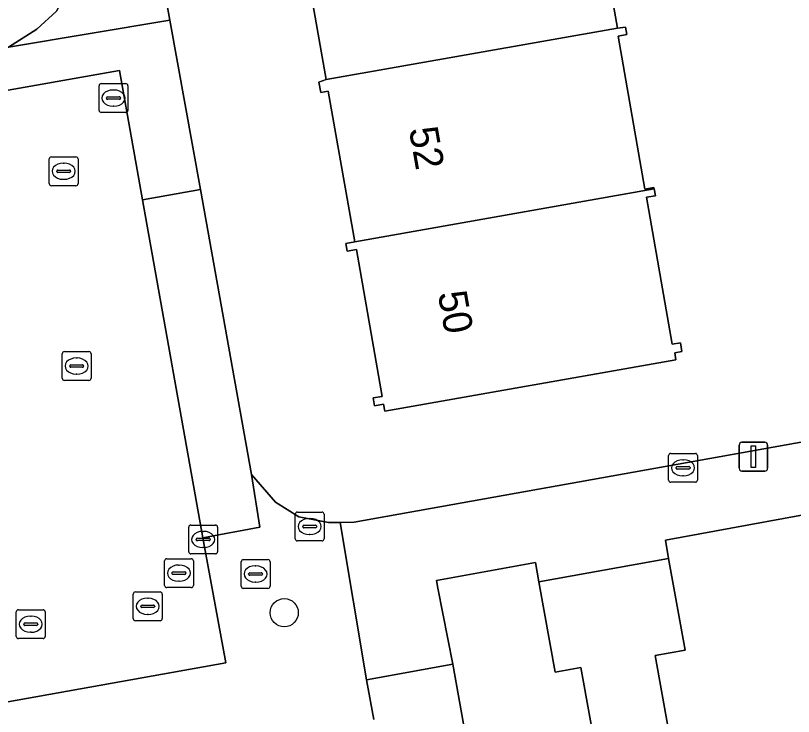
# Model space of a CAD drawing. Extents: x 157793 to 159380, y 380877 to 382313.
# Drawn here: x 158671.87 to 158698.84, y 381541.31 to 381565.62 of the extents above; entities that cross this region are included whole.
import ezdxf

# ---------------------------------------------------------------- set-up
doc = ezdxf.new("R2010")
doc.units = 0
for name, color, linetype in [('IMGEO_Boom', 7, 'Continuous'), ('IMGEO_Brandkraan', 7, 'Continuous'), ('IMGEO_Erf', 7, 'Continuous'), ('IMGEO_Kolk', 7, 'Continuous'), ('IMGEO_Lichtmast', 7, 'Continuous'), ('IMGEO_Pand', 7, 'Continuous'), ('IMGEO_Pand_nummerreeks', 7, 'Continuous'), ('IMGEO_Parkeervlak_open', 7, 'Continuous'), ('IMGEO_Rijbaan_lokaal_open', 7, 'Continuous'), ('IMGEO_Rioolput', 7, 'Continuous'), ('IMGEO_Voetpad_open', 7, 'Continuous')]:
    doc.layers.add(name, color=color, linetype=linetype)

msp = doc.modelspace()

# ---------------------------------------------------------------- linework, layer by layer
at = {"layer": 'IMGEO_Boom'}
msp.add_circle((158681.182, 381544.91), 0.489, dxfattribs=at)
at = {"layer": 'IMGEO_Brandkraan'}
for p, q in [((158679.688, 381545.826), (158679.688, 381546.678)), ((158679.763, 381546.752), (158680.615, 381546.752)), ((158680.689, 381546.678), (158680.689, 381545.826)), ((158680.176, 381546.532), (158680.201, 381546.532)), ((158679.947, 381546.246), (158679.947, 381546.258)), ((158680.385, 381546.209), (158679.987, 381546.209)), ((158679.99, 381546.295), (158680.388, 381546.295)), ((158680.431, 381546.258), (158680.431, 381546.246)), ((158680.199, 381545.972), (158680.174, 381545.972)), ((158680.615, 381545.752), (158679.763, 381545.752))]:
    msp.add_line(p, q, dxfattribs=at)
for points in [[(158679.688, 381545.826), (158679.688, 381546.678)], [(158679.763, 381546.752), (158680.615, 381546.752)], [(158680.689, 381546.678), (158680.689, 381545.826)], [(158680.615, 381545.752), (158679.763, 381545.752)]]:
    msp.add_lwpolyline(points, dxfattribs=at)
for centre, radius, start, end in [((158679.765, 381546.676), 0.0765, 91.552, 178.448), ((158679.765, 381546.676), 0.0765, 91.552, 178.448), ((158680.613, 381546.676), 0.0765, 1.552, 88.448), ((158680.613, 381546.676), 0.0765, 1.552, 88.448), ((158679.987, 381546.255), 0.0403, 85.8775, 175.7526), ((158679.984, 381546.245), 0.0366, 178.938, 274.7102), ((158680.388, 381546.252), 0.043, 264.8664, 352.4533), ((158680.392, 381546.257), 0.0386, 1.7309, 96.639), ((158679.765, 381545.828), 0.0765, 181.552, 268.448), ((158679.765, 381545.828), 0.0765, 181.552, 268.448), ((158680.613, 381545.828), 0.0765, 271.552, 358.448), ((158680.613, 381545.828), 0.0765, 271.552, 358.448)]:
    msp.add_arc(centre, radius, start, end, dxfattribs=at)
for centre, major_axis, ratio, start_param, end_param in [((158680.175, 381546.252), (-0.387, 0.002), 0.722429, 4.712389, 7.853982), ((158680.2, 381546.252), (-0.39, 0.002), 0.717154, 1.570796, 4.712389)]:
    msp.add_ellipse(centre, major_axis=major_axis, ratio=ratio, start_param=start_param, end_param=end_param, dxfattribs=at)
at = {"layer": 'IMGEO_Erf'}
for points in [[(158616.501, 381554.75), (158671.624, 381564.522), (158672.599, 381565.146), (158673.289, 381565.776), (158673.763, 381566.654), (158674.006, 381567.642), (158674.019, 381567.989), (158670.335, 381588.265)], [(158674.179, 381583.061), (158675.207, 381576.552), (158677.217, 381565.462), (158678.28, 381559.588), (158680.043, 381549.707), (158680.874, 381548.743), (158681.688, 381548.23), (158682.714, 381548.034), (158683.126, 381548.039), (158683.608, 381548.044), (158709.367, 381552.667)], [(158691.807, 381570.511), (158692.744, 381565.187), (158693.02, 381565.224), (158693.066, 381564.962), (158692.758, 381564.907), (158693.692, 381559.599), (158694.004, 381559.654), (158694.012, 381559.606), (158694.053, 381559.373), (158693.74, 381559.318), (158694.637, 381554.219), (158694.919, 381554.268), (158694.972, 381553.965), (158694.722, 381553.921), (158694.765, 381553.677), (158684.668, 381551.9), (158684.625, 381552.142), (158684.316, 381552.087), (158684.268, 381552.357), (158684.579, 381552.412), (158683.683, 381557.502), (158683.365, 381557.446), (158683.318, 381557.716), (158683.63, 381557.771), (158682.709, 381563.003), (158682.446, 381562.957), (158682.383, 381563.315), (158682.642, 381563.405), (158681.693, 381568.795)]]:
    msp.add_lwpolyline(points, dxfattribs=at)
for points in [[(158701.464, 381547.943), (158701.327, 381548.693), (158694.399, 381547.426), (158694.507, 381546.788), (158695.08, 381543.614), (158694.045, 381543.427), (158694.674, 381539.943), (158694.941, 381538.463), (158699.086, 381539.212), (158699.024, 381539.558), (158699.435, 381539.632), (158699.497, 381539.29), (158703.628, 381540.036), (158703.362, 381541.512), (158702.737, 381544.973), (158701.807, 381544.805), (158701.248, 381547.904)], [(158687.026, 381543.119), (158687.807, 381538.794), (158688.075, 381537.311), (158692.361, 381538.084), (158692.093, 381539.568), (158691.472, 381543.012), (158690.58, 381542.851), (158690.015, 381545.977), (158689.899, 381546.652), (158686.466, 381546.023), (158686.513, 381545.761)]]:
    msp.add_lwpolyline(points, close=True, dxfattribs=at)
at = {"layer": 'IMGEO_Kolk'}
for p, q in [((158673.484, 381553.039), (158673.484, 381553.891)), ((158673.559, 381553.965), (158674.411, 381553.965)), ((158674.485, 381553.891), (158674.485, 381553.039)), ((158673.972, 381553.745), (158673.997, 381553.745)), ((158673.743, 381553.459), (158673.743, 381553.471)), ((158674.181, 381553.422), (158673.783, 381553.422)), ((158673.786, 381553.508), (158674.184, 381553.508)), ((158674.227, 381553.471), (158674.227, 381553.459)), ((158673.995, 381553.185), (158673.97, 381553.185)), ((158674.411, 381552.965), (158673.559, 381552.965)), ((158694.512, 381549.508), (158694.512, 381550.36)), ((158694.587, 381550.434), (158695.439, 381550.434)), ((158695.513, 381550.36), (158695.513, 381549.508)), ((158695, 381550.214), (158695.025, 381550.214)), ((158694.771, 381549.928), (158694.771, 381549.94)), ((158695.209, 381549.891), (158694.811, 381549.891)), ((158694.814, 381549.977), (158695.212, 381549.977)), ((158695.255, 381549.94), (158695.255, 381549.928)), ((158695.023, 381549.654), (158694.998, 381549.654)), ((158695.439, 381549.434), (158694.587, 381549.434)), ((158681.565, 381547.473), (158681.565, 381548.325)), ((158681.64, 381548.399), (158682.492, 381548.399)), ((158682.566, 381548.325), (158682.566, 381547.473)), ((158681.867, 381547.942), (158682.265, 381547.942)), ((158682.053, 381548.179), (158682.078, 381548.179)), ((158681.824, 381547.893), (158681.824, 381547.905)), ((158682.262, 381547.856), (158681.864, 381547.856)), ((158682.308, 381547.905), (158682.308, 381547.893)), ((158682.492, 381547.399), (158681.64, 381547.399)), ((158682.076, 381547.619), (158682.051, 381547.619)), ((158671.967, 381545.01), (158672.819, 381545.01)), ((158671.892, 381544.084), (158671.892, 381544.936)), ((158672.38, 381544.79), (158672.405, 381544.79)), ((158672.893, 381544.936), (158672.893, 381544.084)), ((158672.151, 381544.504), (158672.151, 381544.516)), ((158672.589, 381544.467), (158672.191, 381544.467)), ((158672.194, 381544.553), (158672.592, 381544.553)), ((158672.635, 381544.516), (158672.635, 381544.504)), ((158672.403, 381544.23), (158672.378, 381544.23)), ((158672.819, 381544.01), (158671.967, 381544.01))]:
    msp.add_line(p, q, dxfattribs=at)
for points in [[(158673.484, 381553.039), (158673.484, 381553.891)], [(158673.559, 381553.965), (158674.411, 381553.965)], [(158674.485, 381553.891), (158674.485, 381553.039)], [(158674.411, 381552.965), (158673.559, 381552.965)], [(158694.512, 381549.508), (158694.512, 381550.36)], [(158694.587, 381550.434), (158695.439, 381550.434)], [(158695.513, 381550.36), (158695.513, 381549.508)], [(158695.439, 381549.434), (158694.587, 381549.434)], [(158681.565, 381547.473), (158681.565, 381548.325)], [(158681.64, 381548.399), (158682.492, 381548.399)], [(158682.566, 381548.325), (158682.566, 381547.473)], [(158682.492, 381547.399), (158681.64, 381547.399)], [(158671.967, 381545.01), (158672.819, 381545.01)], [(158671.892, 381544.084), (158671.892, 381544.936)], [(158672.893, 381544.936), (158672.893, 381544.084)], [(158672.819, 381544.01), (158671.967, 381544.01)]]:
    msp.add_lwpolyline(points, dxfattribs=at)
for centre, radius, start, end in [((158673.561, 381553.889), 0.0765, 91.552, 178.448), ((158673.561, 381553.889), 0.0765, 91.552, 178.448), ((158674.409, 381553.889), 0.0765, 1.552, 88.448), ((158674.409, 381553.889), 0.0765, 1.552, 88.448), ((158673.783, 381553.468), 0.0403, 85.8775, 175.7526), ((158673.78, 381553.458), 0.0366, 178.938, 274.7102), ((158674.184, 381553.465), 0.043, 264.8664, 352.4533), ((158674.188, 381553.47), 0.0386, 1.7309, 96.639), ((158673.561, 381553.041), 0.0765, 181.552, 268.448), ((158673.561, 381553.041), 0.0765, 181.552, 268.448), ((158674.409, 381553.041), 0.0765, 271.552, 358.448), ((158674.409, 381553.041), 0.0765, 271.552, 358.448), ((158694.589, 381550.358), 0.0765, 91.552, 178.448), ((158694.589, 381550.358), 0.0765, 91.552, 178.448), ((158695.437, 381550.358), 0.0765, 1.552, 88.448), ((158695.437, 381550.358), 0.0765, 1.552, 88.448), ((158694.811, 381549.937), 0.0403, 85.8775, 175.7526), ((158694.808, 381549.927), 0.0366, 178.938, 274.7102), ((158695.212, 381549.934), 0.043, 264.8664, 352.4533), ((158695.216, 381549.939), 0.0386, 1.7309, 96.639), ((158694.589, 381549.51), 0.0765, 181.552, 268.448), ((158694.589, 381549.51), 0.0765, 181.552, 268.448), ((158695.437, 381549.51), 0.0765, 271.552, 358.448), ((158695.437, 381549.51), 0.0765, 271.552, 358.448), ((158681.642, 381548.323), 0.0765, 91.552, 178.448), ((158681.642, 381548.323), 0.0765, 91.552, 178.448), ((158682.49, 381548.323), 0.0765, 1.552, 88.448), ((158682.49, 381548.323), 0.0765, 1.552, 88.448), ((158681.864, 381547.902), 0.0403, 85.8775, 175.7526), ((158682.269, 381547.904), 0.0386, 1.7309, 96.639), ((158681.861, 381547.892), 0.0366, 178.938, 274.7102), ((158682.265, 381547.899), 0.043, 264.8664, 352.4533), ((158681.642, 381547.475), 0.0765, 181.552, 268.448), ((158681.642, 381547.475), 0.0765, 181.552, 268.448), ((158682.49, 381547.475), 0.0765, 271.552, 358.448), ((158682.49, 381547.475), 0.0765, 271.552, 358.448), ((158671.969, 381544.934), 0.0765, 91.552, 178.448), ((158671.969, 381544.934), 0.0765, 91.552, 178.448), ((158672.817, 381544.934), 0.0765, 1.552, 88.448), ((158672.817, 381544.934), 0.0765, 1.552, 88.448), ((158672.191, 381544.513), 0.0403, 85.8775, 175.7526), ((158672.188, 381544.503), 0.0366, 178.938, 274.7102), ((158672.592, 381544.51), 0.043, 264.8664, 352.4533), ((158672.596, 381544.515), 0.0386, 1.7309, 96.639), ((158671.969, 381544.086), 0.0765, 181.552, 268.448), ((158671.969, 381544.086), 0.0765, 181.552, 268.448), ((158672.817, 381544.086), 0.0765, 271.552, 358.448), ((158672.817, 381544.086), 0.0765, 271.552, 358.448)]:
    msp.add_arc(centre, radius, start, end, dxfattribs=at)
for centre, major_axis, ratio, start_param, end_param in [((158673.971, 381553.465), (-0.387, 0.002), 0.722429, 4.712389, 7.853982), ((158673.996, 381553.465), (-0.39, 0.002), 0.717154, 1.570796, 4.712389), ((158694.999, 381549.934), (-0.387, 0.002), 0.722429, 4.712389, 7.853982), ((158695.024, 381549.934), (-0.39, 0.002), 0.717154, 1.570796, 4.712389), ((158682.052, 381547.899), (-0.387, 0.002), 0.722429, 4.712389, 7.853982), ((158682.077, 381547.899), (-0.39, 0.002), 0.717154, 1.570796, 4.712389), ((158672.379, 381544.51), (-0.387, 0.002), 0.722429, 4.712389, 7.853982), ((158672.404, 381544.51), (-0.39, 0.002), 0.717154, 1.570796, 4.712389)]:
    msp.add_ellipse(centre, major_axis=major_axis, ratio=ratio, start_param=start_param, end_param=end_param, dxfattribs=at)
at = {"layer": 'IMGEO_Lichtmast'}
for p, q in [((158696.956, 381549.921), (158696.956, 381550.721)), ((158696.956, 381550.721), (158696.956, 381549.921)), ((158697.056, 381550.821), (158697.846, 381550.821)), ((158697.846, 381550.821), (158697.056, 381550.821)), ((158697.946, 381550.721), (158697.946, 381549.921)), ((158697.946, 381549.921), (158697.946, 381550.721)), ((158697.846, 381549.821), (158697.056, 381549.821)), ((158697.056, 381549.821), (158697.846, 381549.821))]:
    msp.add_line(p, q, dxfattribs=at)
msp.add_lwpolyline([(158697.376, 381550.696), (158697.526, 381550.696), (158697.526, 381549.946), (158697.376, 381549.946), (158697.376, 381550.696)], dxfattribs=at)
for centre, start, end in [((158697.056, 381550.721), 90, 180), ((158697.056, 381550.721), 90, 180), ((158697.846, 381550.721), 0, 90), ((158697.846, 381550.721), 360, 90), ((158697.056, 381549.921), 180, 270), ((158697.056, 381549.921), 180, 270), ((158697.846, 381549.921), 270, 0), ((158697.846, 381549.921), 270, 0)]:
    msp.add_arc(centre, 0.1, start, end, dxfattribs=at)
at = {"layer": 'IMGEO_Pand'}
for points in [[(158692.744, 381565.187), (158691.807, 381570.511), (158692.132, 381570.568), (158692.079, 381570.873), (158681.354, 381568.982), (158681.396, 381568.743), (158681.693, 381568.795), (158682.642, 381563.405)], [(158692.758, 381564.907), (158693.066, 381564.962), (158693.02, 381565.224), (158692.744, 381565.187), (158682.642, 381563.405), (158682.383, 381563.315), (158682.446, 381562.957), (158682.709, 381563.003), (158683.63, 381557.771), (158694.012, 381559.606), (158694.004, 381559.654), (158693.692, 381559.599)], [(158694.012, 381559.606), (158683.63, 381557.771), (158683.318, 381557.716), (158683.365, 381557.446), (158683.683, 381557.502), (158684.579, 381552.412), (158684.268, 381552.357), (158684.316, 381552.087), (158684.625, 381552.142), (158684.668, 381551.9), (158694.765, 381553.677), (158694.722, 381553.921), (158694.972, 381553.965), (158694.919, 381554.268), (158694.637, 381554.219), (158693.74, 381559.318), (158694.053, 381559.373)]]:
    msp.add_lwpolyline(points, close=True, dxfattribs=at)
for points in [[(158694.674, 381539.943), (158694.045, 381543.427), (158695.08, 381543.614), (158694.507, 381546.788), (158690.015, 381545.977), (158690.58, 381542.851), (158691.472, 381543.012), (158692.093, 381539.568)], [(158687.807, 381538.794), (158687.026, 381543.119), (158684.04, 381542.58), (158684.288, 381541.206)]]:
    msp.add_lwpolyline(points, dxfattribs=at)
at = {"layer": 'IMGEO_Parkeervlak_open'}
msp.add_lwpolyline([(158676.271, 381559.228), (158678.362, 381547.508), (158680.338, 381547.88), (158680.043, 381549.707), (158678.28, 381559.588)], close=True, dxfattribs=at)
at = {"layer": 'IMGEO_Rijbaan_lokaal_open'}
msp.add_lwpolyline([(158676.271, 381559.228), (158675.465, 381563.711), (158634.627, 381556.496), (158633.506, 381555.299), (158634.373, 381550.757), (158636.492, 381537.068), (158638.643, 381537.396), (158638.901, 381535.971), (158679.152, 381543.167), (158678.362, 381547.508)], close=True, dxfattribs=at)
at = {"layer": 'IMGEO_Rioolput'}
for p, q in [((158674.761, 381562.334), (158674.761, 381563.186)), ((158674.836, 381563.26), (158675.688, 381563.26)), ((158675.249, 381563.04), (158675.274, 381563.04)), ((158675.762, 381563.186), (158675.762, 381562.334)), ((158675.063, 381562.803), (158675.461, 381562.803)), ((158675.02, 381562.754), (158675.02, 381562.766)), ((158675.458, 381562.717), (158675.06, 381562.717)), ((158675.504, 381562.766), (158675.504, 381562.754)), ((158675.688, 381562.26), (158674.836, 381562.26)), ((158675.272, 381562.48), (158675.247, 381562.48)), ((158673.033, 381559.795), (158673.033, 381560.647)), ((158673.108, 381560.721), (158673.96, 381560.721)), ((158674.034, 381560.647), (158674.034, 381559.795)), ((158673.521, 381560.501), (158673.546, 381560.501)), ((158673.292, 381560.215), (158673.292, 381560.227)), ((158673.73, 381560.178), (158673.332, 381560.178)), ((158673.335, 381560.264), (158673.733, 381560.264)), ((158673.776, 381560.227), (158673.776, 381560.215)), ((158673.544, 381559.941), (158673.519, 381559.941)), ((158673.96, 381559.721), (158673.108, 381559.721)), ((158677.946, 381547.951), (158678.798, 381547.951)), ((158677.871, 381547.025), (158677.871, 381547.877)), ((158678.359, 381547.731), (158678.384, 381547.731)), ((158678.872, 381547.877), (158678.872, 381547.025)), ((158678.13, 381547.445), (158678.13, 381547.457)), ((158678.568, 381547.408), (158678.17, 381547.408)), ((158678.173, 381547.494), (158678.571, 381547.494)), ((158678.614, 381547.457), (158678.614, 381547.445)), ((158678.382, 381547.171), (158678.357, 381547.171)), ((158678.798, 381546.951), (158677.946, 381546.951)), ((158677.031, 381545.856), (158677.031, 381546.708)), ((158677.106, 381546.782), (158677.958, 381546.782)), ((158678.032, 381546.708), (158678.032, 381545.856)), ((158677.333, 381546.325), (158677.731, 381546.325)), ((158677.519, 381546.562), (158677.544, 381546.562)), ((158677.29, 381546.276), (158677.29, 381546.288)), ((158677.728, 381546.239), (158677.33, 381546.239)), ((158677.774, 381546.288), (158677.774, 381546.276)), ((158677.958, 381545.782), (158677.106, 381545.782)), ((158677.542, 381546.002), (158677.517, 381546.002)), ((158675.949, 381544.704), (158675.949, 381545.556)), ((158676.024, 381545.63), (158676.876, 381545.63)), ((158676.95, 381545.556), (158676.95, 381544.704)), ((158676.437, 381545.41), (158676.462, 381545.41)), ((158676.208, 381545.124), (158676.208, 381545.136)), ((158676.646, 381545.087), (158676.248, 381545.087)), ((158676.251, 381545.173), (158676.649, 381545.173)), ((158676.692, 381545.136), (158676.692, 381545.124)), ((158676.46, 381544.85), (158676.435, 381544.85)), ((158676.876, 381544.63), (158676.024, 381544.63))]:
    msp.add_line(p, q, dxfattribs=at)
for points in [[(158674.761, 381562.334), (158674.761, 381563.186)], [(158674.836, 381563.26), (158675.688, 381563.26)], [(158675.762, 381563.186), (158675.762, 381562.334)], [(158675.688, 381562.26), (158674.836, 381562.26)], [(158673.033, 381559.795), (158673.033, 381560.647)], [(158673.108, 381560.721), (158673.96, 381560.721)], [(158674.034, 381560.647), (158674.034, 381559.795)], [(158673.96, 381559.721), (158673.108, 381559.721)], [(158677.946, 381547.951), (158678.798, 381547.951)], [(158677.871, 381547.025), (158677.871, 381547.877)], [(158678.872, 381547.877), (158678.872, 381547.025)], [(158678.798, 381546.951), (158677.946, 381546.951)], [(158677.031, 381545.856), (158677.031, 381546.708)], [(158677.106, 381546.782), (158677.958, 381546.782)], [(158678.032, 381546.708), (158678.032, 381545.856)], [(158677.958, 381545.782), (158677.106, 381545.782)], [(158675.949, 381544.704), (158675.949, 381545.556)], [(158676.024, 381545.63), (158676.876, 381545.63)], [(158676.95, 381545.556), (158676.95, 381544.704)], [(158676.876, 381544.63), (158676.024, 381544.63)]]:
    msp.add_lwpolyline(points, dxfattribs=at)
for centre, radius, start, end in [((158674.838, 381563.184), 0.0765, 91.552, 178.448), ((158674.838, 381563.184), 0.0765, 91.552, 178.448), ((158675.686, 381563.184), 0.0765, 1.552, 88.448), ((158675.686, 381563.184), 0.0765, 1.552, 88.448), ((158675.06, 381562.763), 0.0403, 85.8775, 175.7526), ((158675.465, 381562.765), 0.0386, 1.7309, 96.639), ((158675.057, 381562.753), 0.0366, 178.938, 274.7102), ((158675.461, 381562.76), 0.043, 264.8664, 352.4533), ((158674.838, 381562.336), 0.0765, 181.552, 268.448), ((158674.838, 381562.336), 0.0765, 181.552, 268.448), ((158675.686, 381562.336), 0.0765, 271.552, 358.448), ((158675.686, 381562.336), 0.0765, 271.552, 358.448), ((158673.11, 381560.645), 0.0765, 91.552, 178.448), ((158673.11, 381560.645), 0.0765, 91.552, 178.448), ((158673.958, 381560.645), 0.0765, 1.552, 88.448), ((158673.958, 381560.645), 0.0765, 1.552, 88.448), ((158673.332, 381560.224), 0.0403, 85.8775, 175.7526), ((158673.329, 381560.214), 0.0366, 178.938, 274.7102), ((158673.733, 381560.221), 0.043, 264.8664, 352.4533), ((158673.737, 381560.226), 0.0386, 1.7309, 96.639), ((158673.11, 381559.797), 0.0765, 181.552, 268.448), ((158673.11, 381559.797), 0.0765, 181.552, 268.448), ((158673.958, 381559.797), 0.0765, 271.552, 358.448), ((158673.958, 381559.797), 0.0765, 271.552, 358.448), ((158677.948, 381547.875), 0.0765, 91.552, 178.448), ((158677.948, 381547.875), 0.0765, 91.552, 178.448), ((158678.796, 381547.875), 0.0765, 1.552, 88.448), ((158678.796, 381547.875), 0.0765, 1.552, 88.448), ((158678.17, 381547.454), 0.0403, 85.8775, 175.7526), ((158678.167, 381547.444), 0.0366, 178.938, 274.7102), ((158678.571, 381547.451), 0.043, 264.8664, 352.4533), ((158678.575, 381547.456), 0.0386, 1.7309, 96.639), ((158677.948, 381547.027), 0.0765, 181.552, 268.448), ((158677.948, 381547.027), 0.0765, 181.552, 268.448), ((158678.796, 381547.027), 0.0765, 271.552, 358.448), ((158678.796, 381547.027), 0.0765, 271.552, 358.448), ((158677.108, 381546.706), 0.0765, 91.552, 178.448), ((158677.108, 381546.706), 0.0765, 91.552, 178.448), ((158677.956, 381546.706), 0.0765, 1.552, 88.448), ((158677.956, 381546.706), 0.0765, 1.552, 88.448), ((158677.33, 381546.285), 0.0403, 85.8775, 175.7526), ((158677.735, 381546.287), 0.0386, 1.7309, 96.639), ((158677.327, 381546.275), 0.0366, 178.938, 274.7102), ((158677.731, 381546.282), 0.043, 264.8664, 352.4533), ((158677.108, 381545.858), 0.0765, 181.552, 268.448), ((158677.108, 381545.858), 0.0765, 181.552, 268.448), ((158677.956, 381545.858), 0.0765, 271.552, 358.448), ((158677.956, 381545.858), 0.0765, 271.552, 358.448), ((158676.026, 381545.554), 0.0765, 91.552, 178.448), ((158676.026, 381545.554), 0.0765, 91.552, 178.448), ((158676.874, 381545.554), 0.0765, 1.552, 88.448), ((158676.874, 381545.554), 0.0765, 1.552, 88.448), ((158676.248, 381545.133), 0.0403, 85.8775, 175.7526), ((158676.245, 381545.123), 0.0366, 178.938, 274.7102), ((158676.649, 381545.13), 0.043, 264.8664, 352.4533), ((158676.653, 381545.135), 0.0386, 1.7309, 96.639), ((158676.026, 381544.706), 0.0765, 181.552, 268.448), ((158676.026, 381544.706), 0.0765, 181.552, 268.448), ((158676.874, 381544.706), 0.0765, 271.552, 358.448), ((158676.874, 381544.706), 0.0765, 271.552, 358.448)]:
    msp.add_arc(centre, radius, start, end, dxfattribs=at)
for centre, major_axis, ratio, start_param, end_param in [((158675.248, 381562.76), (-0.387, 0.002), 0.722429, 4.712389, 7.853982), ((158675.273, 381562.76), (-0.39, 0.002), 0.717154, 1.570796, 4.712389), ((158673.52, 381560.221), (-0.387, 0.002), 0.722429, 4.712389, 7.853982), ((158673.545, 381560.221), (-0.39, 0.002), 0.717154, 1.570796, 4.712389), ((158678.358, 381547.451), (-0.387, 0.002), 0.722429, 4.712389, 7.853982), ((158678.383, 381547.451), (-0.39, 0.002), 0.717154, 1.570796, 4.712389), ((158677.518, 381546.282), (-0.387, 0.002), 0.722429, 4.712389, 7.853982), ((158677.543, 381546.282), (-0.39, 0.002), 0.717154, 1.570796, 4.712389), ((158676.436, 381545.13), (-0.387, 0.002), 0.722429, 4.712389, 7.853982), ((158676.461, 381545.13), (-0.39, 0.002), 0.717154, 1.570796, 4.712389)]:
    msp.add_ellipse(centre, major_axis=major_axis, ratio=ratio, start_param=start_param, end_param=end_param, dxfattribs=at)
at = {"layer": 'IMGEO_Voetpad_open'}
for points in [[(158672.134, 381594.103), (158672.67, 381594.216), (158672.567, 381594.801), (158670.46, 381594.437), (158667.589, 381593.999), (158668.385, 381589.519), (158670.335, 381588.265), (158674.019, 381567.989), (158674.006, 381567.642), (158673.763, 381566.654), (158673.289, 381565.776), (158672.599, 381565.146), (158671.624, 381564.522), (158677.217, 381565.462), (158675.207, 381576.552), (158674.179, 381583.061), (158674.593, 381583.116), (158673.822, 381587.496), (158673.306, 381587.389)], [(158633.506, 381555.299), (158634.627, 381556.496), (158675.465, 381563.711), (158676.271, 381559.228), (158678.28, 381559.588), (158677.217, 381565.462), (158671.624, 381564.522), (158616.501, 381554.75), (158614.053, 381554.315), (158611.663, 381553.891), (158611.655, 381553.936), (158605.021, 381552.761), (158602.555, 381552.323), (158603.064, 381549.827)], [(158709.346, 381549.489), (158709.367, 381552.667), (158683.608, 381548.044), (158683.126, 381548.039), (158684.04, 381542.58), (158687.026, 381543.119), (158686.513, 381545.761), (158686.466, 381546.023), (158689.899, 381546.652), (158690.015, 381545.977), (158694.507, 381546.788), (158694.399, 381547.426), (158701.327, 381548.693), (158701.464, 381547.943), (158705.653, 381548.699), (158705.624, 381548.859)]]:
    msp.add_lwpolyline(points, close=True, dxfattribs=at)
msp.add_lwpolyline([(158684.288, 381541.206), (158684.04, 381542.58), (158683.126, 381548.039), (158682.714, 381548.034), (158681.688, 381548.23), (158680.874, 381548.743), (158680.043, 381549.707), (158680.338, 381547.88), (158678.362, 381547.508), (158679.152, 381543.167), (158638.901, 381535.971)], dxfattribs=at)

# ---------------------------------------------------------------- texts
at = {"layer": 'IMGEO_Pand_nummerreeks'}
for s, rotation, p in [('52', 279.9922, (158685.503, 381561.685)), ('50', 279.9936, (158686.506, 381555.992))]:
    msp.add_text(s, height=1, rotation=rotation, dxfattribs=at).set_placement(p)

doc.saveas('drawing.dxf')
